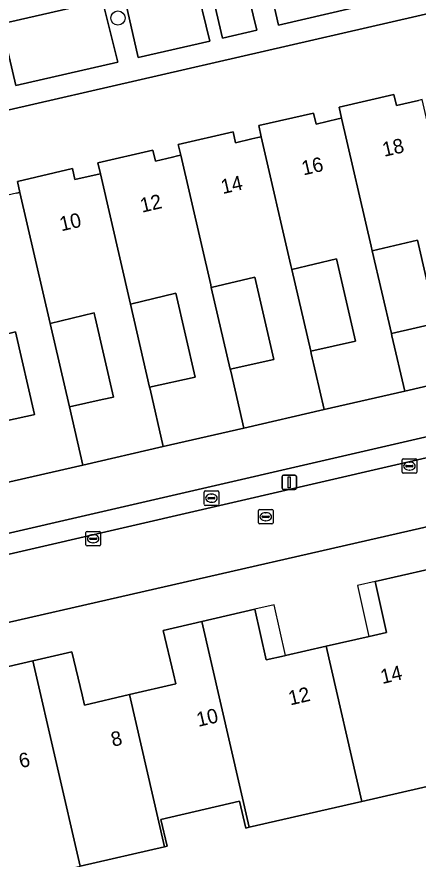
# Model space of a CAD drawing. Extents: x 156412 to 157779, y 382335 to 383768.
# Drawn here: x 156750.8 to 156778.5, y 382682.2 to 382740.4 of the extents above; entities that cross this region are included whole.
import ezdxf

# ---------------------------------------------------------------- set-up
doc = ezdxf.new("R2010")
doc.units = 0
for name, color, linetype in [('IMGEO_Boom', 7, 'Continuous'), ('IMGEO_Brandkraan', 7, 'Continuous'), ('IMGEO_Erf', 7, 'Continuous'), ('IMGEO_Kolk', 7, 'Continuous'), ('IMGEO_Lichtmast', 7, 'Continuous'), ('IMGEO_Pand', 7, 'Continuous'), ('IMGEO_Pand_nummerreeks', 7, 'Continuous'), ('IMGEO_Pand_overbouw', 7, 'Continuous'), ('IMGEO_Parkeervlak_open', 7, 'Continuous'), ('IMGEO_Rijbaan_lokaal_gesloten', 7, 'Continuous'), ('IMGEO_Rijbaan_lokaal_open', 7, 'Continuous'), ('IMGEO_Rioolput', 7, 'Continuous'), ('IMGEO_Voetpad_open', 7, 'Continuous')]:
    doc.layers.add(name, color=color, linetype=linetype)

msp = doc.modelspace()

# ---------------------------------------------------------------- linework, layer by layer
at = {"layer": 'IMGEO_Boom'}
msp.add_circle((156757.788, 382740.35), 0.489, dxfattribs=at)
at = {"layer": 'IMGEO_Brandkraan'}
for p, q in [((156763.738, 382706.738), (156763.738, 382707.59)), ((156763.813, 382707.664), (156764.665, 382707.664)), ((156763.997, 382707.158), (156763.997, 382707.17)), ((156764.04, 382707.207), (156764.438, 382707.207)), ((156764.226, 382707.444), (156764.251, 382707.444)), ((156764.481, 382707.17), (156764.481, 382707.158)), ((156764.739, 382707.59), (156764.739, 382706.738)), ((156764.665, 382706.664), (156763.813, 382706.664)), ((156764.435, 382707.121), (156764.037, 382707.121)), ((156764.249, 382706.884), (156764.224, 382706.884))]:
    msp.add_line(p, q, dxfattribs=at)
for points in [[(156763.738, 382706.738), (156763.738, 382707.59)], [(156763.813, 382707.664), (156764.665, 382707.664)], [(156764.739, 382707.59), (156764.739, 382706.738)], [(156764.665, 382706.664), (156763.813, 382706.664)]]:
    msp.add_lwpolyline(points, dxfattribs=at)
for centre, radius, start, end in [((156763.815, 382707.588), 0.0765, 91.55205, 178.44795), ((156763.815, 382707.588), 0.0765, 91.55205, 178.44795), ((156764.037, 382707.167), 0.0403, 85.87752, 175.75265), ((156764.034, 382707.157), 0.0366, 178.93798, 274.71019), ((156764.438, 382707.164), 0.043, 264.86636, 352.45326), ((156764.442, 382707.169), 0.0386, 1.73085, 96.63898), ((156764.663, 382707.588), 0.0765, 1.55205, 88.44795), ((156764.663, 382707.588), 0.0765, 1.55205, 88.44795), ((156763.815, 382706.74), 0.0765, 181.55205, 268.44795), ((156763.815, 382706.74), 0.0765, 181.55205, 268.44795), ((156764.663, 382706.74), 0.0765, 271.55205, 358.44795), ((156764.663, 382706.74), 0.0765, 271.55205, 358.44795)]:
    msp.add_arc(centre, radius, start, end, dxfattribs=at)
for centre, major_axis, ratio, start_param, end_param in [((156764.225, 382707.164), (-0.387, 0.002), 0.722429, 4.712389, 7.853982), ((156764.25, 382707.164), (-0.39, 0.002), 0.717154, 1.570796, 4.712389)]:
    msp.add_ellipse(centre, major_axis=major_axis, ratio=ratio, start_param=start_param, end_param=end_param, dxfattribs=at)
at = {"layer": 'IMGEO_Erf'}
for points in [[(156794.348, 382744.171), (156723.806, 382727.923)], [(156750.779, 382728.245), (156751.019, 382728.3), (156750.844, 382729.058), (156754.639, 382729.94), (156754.814, 382729.181), (156756.341, 382729.535), (156756.57, 382729.588), (156756.396, 382730.342), (156760.196, 382731.222), (156760.371, 382730.463), (156761.558, 382730.738), (156761.898, 382730.817), (156762.123, 382730.869), (156761.951, 382731.616), (156765.732, 382732.493), (156765.907, 382731.734), (156767.021, 382731.992), (156767.434, 382732.088), (156767.677, 382732.144), (156767.5, 382732.913), (156771.284, 382733.78), (156771.459, 382733.021), (156772.986, 382733.375), (156773.229, 382733.431), (156773.056, 382734.182), (156776.831, 382735.055), (156777.006, 382734.296), (156778.533, 382734.65)], [(156790.393, 382707.765), (156731.555, 382694.305)], [(156749.216, 382695.309), (156751.905, 382695.93), (156754.611, 382696.554), (156755.308, 382693.561), (156755.472, 382692.859), (156758.588, 382693.585), (156761.776, 382694.328), (156761.613, 382695.025), (156760.914, 382698.022), (156763.582, 382698.641), (156767.237, 382699.489), (156768.026, 382695.995), (156769.275, 382696.277), (156769.36, 382696.296), (156772.17, 382696.931), (156775.128, 382697.599), (156776.332, 382697.871), (156775.533, 382701.403), (156779.176, 382702.242)], [(156796.376, 382681.894), (156794.319, 382690.737), (156788.283, 382689.349), (156782.438, 382688.005), (156774.63, 382686.209), (156766.846, 382684.419), (156766.605, 382684.364), (156766.178, 382686.216), (156760.75, 382684.965), (156761.177, 382683.113), (156761.001, 382683.072), (156755.167, 382681.728)]]:
    msp.add_lwpolyline(points, dxfattribs=at)
for points in [[(156775.346, 382724.25), (156776.66, 382718.554), (156779.777, 382719.26), (156779.584, 382720.099), (156778.454, 382724.998)], [(156769.791, 382722.977), (156771.093, 382717.325), (156774.178, 382718.006), (156772.862, 382723.716)], [(156764.232, 382721.721), (156765.53, 382716.091), (156768.554, 382716.758), (156767.242, 382722.445)], [(156758.648, 382720.573), (156759.971, 382714.83), (156763.119, 382715.525), (156761.782, 382721.327)], [(156753.107, 382719.239), (156754.436, 382713.474), (156756.704, 382713.975), (156757.48, 382714.146), (156756.211, 382719.651), (156756.169, 382719.832), (156756.138, 382719.969)], [(156790.128, 382713.958), (156800.769, 382716.402), (156800.687, 382716.754), (156799.998, 382719.724), (156794.242, 382718.399), (156788.688, 382717.12), (156783.133, 382715.842), (156777.58, 382714.563), (156772.025, 382713.284), (156766.472, 382712.006), (156760.917, 382710.727), (156755.363, 382709.449), (156749.81, 382708.17), (156744.255, 382706.892), (156738.701, 382705.613), (156732.984, 382704.297), (156732.018, 382708.516), (156732.308, 382708.586), (156735.332, 382709.254), (156734.066, 382714.657), (156727.251, 382713.017), (156729.431, 382703.479), (156730.2, 382700.114)], [(156747.566, 382717.906), (156748.871, 382712.245), (156751.948, 382712.924), (156752.025, 382712.941), (156750.707, 382718.662)]]:
    msp.add_lwpolyline(points, close=True, dxfattribs=at)
at = {"layer": 'IMGEO_Kolk'}
for p, q in [((156777.407, 382708.956), (156777.407, 382709.808)), ((156777.482, 382709.882), (156778.334, 382709.882)), ((156777.895, 382709.662), (156777.92, 382709.662)), ((156778.408, 382709.808), (156778.408, 382708.956)), ((156777.666, 382709.376), (156777.666, 382709.388)), ((156778.104, 382709.339), (156777.706, 382709.339)), ((156777.709, 382709.425), (156778.107, 382709.425)), ((156777.918, 382709.102), (156777.893, 382709.102)), ((156778.15, 382709.388), (156778.15, 382709.376)), ((156778.334, 382708.882), (156777.482, 382708.882)), ((156755.65, 382704.86), (156756.502, 382704.86)), ((156755.575, 382703.934), (156755.575, 382704.786)), ((156755.834, 382704.354), (156755.834, 382704.366)), ((156756.272, 382704.317), (156755.874, 382704.317)), ((156755.877, 382704.403), (156756.275, 382704.403)), ((156756.063, 382704.64), (156756.088, 382704.64)), ((156756.318, 382704.366), (156756.318, 382704.354)), ((156756.576, 382704.786), (156756.576, 382703.934)), ((156756.502, 382703.86), (156755.65, 382703.86)), ((156756.086, 382704.08), (156756.061, 382704.08))]:
    msp.add_line(p, q, dxfattribs=at)
for points in [[(156777.407, 382708.956), (156777.407, 382709.808)], [(156777.482, 382709.882), (156778.334, 382709.882)], [(156778.408, 382709.808), (156778.408, 382708.956)], [(156778.334, 382708.882), (156777.482, 382708.882)], [(156755.65, 382704.86), (156756.502, 382704.86)], [(156755.575, 382703.934), (156755.575, 382704.786)], [(156756.576, 382704.786), (156756.576, 382703.934)], [(156756.502, 382703.86), (156755.65, 382703.86)]]:
    msp.add_lwpolyline(points, dxfattribs=at)
for centre, radius, start, end in [((156777.484, 382709.806), 0.0765, 91.55205, 178.44795), ((156777.484, 382709.806), 0.0765, 91.55205, 178.44795), ((156778.332, 382709.806), 0.0765, 1.55205, 88.44795), ((156778.332, 382709.806), 0.0765, 1.55205, 88.44795), ((156777.484, 382708.958), 0.0765, 181.55205, 268.44795), ((156777.484, 382708.958), 0.0765, 181.55205, 268.44795), ((156777.706, 382709.385), 0.0403, 85.87752, 175.75265), ((156777.703, 382709.375), 0.0366, 178.93798, 274.71019), ((156778.107, 382709.382), 0.043, 264.86636, 352.45326), ((156778.111, 382709.387), 0.0386, 1.73085, 96.63898), ((156778.332, 382708.958), 0.0765, 271.55205, 358.44795), ((156778.332, 382708.958), 0.0765, 271.55205, 358.44795), ((156755.652, 382704.784), 0.0765, 91.55205, 178.44795), ((156755.652, 382704.784), 0.0765, 91.55205, 178.44795), ((156756.5, 382704.784), 0.0765, 1.55205, 88.44795), ((156756.5, 382704.784), 0.0765, 1.55205, 88.44795), ((156755.874, 382704.363), 0.0403, 85.87752, 175.75265), ((156755.871, 382704.353), 0.0366, 178.93798, 274.71019), ((156756.275, 382704.36), 0.043, 264.86636, 352.45326), ((156756.279, 382704.365), 0.0386, 1.73085, 96.63898), ((156755.652, 382703.936), 0.0765, 181.55205, 268.44795), ((156755.652, 382703.936), 0.0765, 181.55205, 268.44795), ((156756.5, 382703.936), 0.0765, 271.55205, 358.44795), ((156756.5, 382703.936), 0.0765, 271.55205, 358.44795)]:
    msp.add_arc(centre, radius, start, end, dxfattribs=at)
for centre, major_axis, ratio, start_param, end_param in [((156777.894, 382709.382), (-0.387, 0.002), 0.722429, 4.712389, 7.853982), ((156777.919, 382709.382), (-0.39, 0.002), 0.717154, 1.570796, 4.712389), ((156756.062, 382704.36), (-0.387, 0.002), 0.722429, 4.712389, 7.853982), ((156756.087, 382704.36), (-0.39, 0.002), 0.717154, 1.570796, 4.712389)]:
    msp.add_ellipse(centre, major_axis=major_axis, ratio=ratio, start_param=start_param, end_param=end_param, dxfattribs=at)
at = {"layer": 'IMGEO_Lichtmast'}
for p, q in [((156769.111, 382707.856), (156769.111, 382708.656)), ((156769.111, 382708.656), (156769.111, 382707.856)), ((156769.211, 382708.756), (156770.001, 382708.756)), ((156770.001, 382708.756), (156769.211, 382708.756)), ((156770.101, 382708.656), (156770.101, 382707.856)), ((156770.101, 382707.856), (156770.101, 382708.656)), ((156770.001, 382707.756), (156769.211, 382707.756)), ((156769.211, 382707.756), (156770.001, 382707.756))]:
    msp.add_line(p, q, dxfattribs=at)
msp.add_lwpolyline([(156769.531, 382708.631), (156769.681, 382708.631), (156769.681, 382707.881), (156769.531, 382707.881), (156769.531, 382708.631)], dxfattribs=at)
for centre, start, end in [((156769.211, 382708.656), 90, 180), ((156769.211, 382708.656), 90, 180), ((156770.001, 382708.656), 0, 90), ((156770.001, 382708.656), 360, 90), ((156769.211, 382707.856), 180, 270), ((156769.211, 382707.856), 180, 270), ((156770.001, 382707.856), 270, 0), ((156770.001, 382707.856), 270, 0)]:
    msp.add_arc(centre, 0.1, start, end, dxfattribs=at)
at = {"layer": 'IMGEO_Pand'}
for points in [[(156780.893, 382725.557), (156780.812, 382725.907), (156778.783, 382734.708), (156778.533, 382734.65), (156777.006, 382734.296), (156776.831, 382735.055), (156773.056, 382734.182), (156773.229, 382733.431), (156775.272, 382724.574), (156775.346, 382724.25), (156778.454, 382724.998), (156779.584, 382720.099), (156779.777, 382719.26), (156776.66, 382718.554), (156776.698, 382718.39), (156777.58, 382714.563), (156783.133, 382715.842), (156782.262, 382719.618), (156782.217, 382719.815)], [(156775.346, 382724.25), (156775.272, 382724.574), (156773.229, 382733.431), (156772.986, 382733.375), (156771.459, 382733.021), (156771.284, 382733.78), (156767.5, 382732.913), (156767.677, 382732.144), (156769.73, 382723.24), (156769.791, 382722.977), (156772.862, 382723.716), (156774.178, 382718.006), (156771.093, 382717.325), (156771.131, 382717.161), (156772.025, 382713.284), (156777.58, 382714.563), (156776.698, 382718.39), (156776.66, 382718.554)], [(156769.791, 382722.977), (156769.73, 382723.24), (156767.677, 382732.144), (156767.434, 382732.088), (156767.021, 382731.992), (156765.907, 382731.734), (156765.732, 382732.493), (156761.951, 382731.616), (156762.123, 382730.869), (156764.19, 382721.906), (156764.232, 382721.721), (156767.242, 382722.445), (156768.554, 382716.758), (156765.53, 382716.091), (156765.567, 382715.932), (156766.472, 382712.006), (156772.025, 382713.284), (156771.131, 382717.161), (156771.093, 382717.325)], [(156764.232, 382721.721), (156764.19, 382721.906), (156762.123, 382730.869), (156761.898, 382730.817), (156761.558, 382730.738), (156760.371, 382730.463), (156760.196, 382731.222), (156756.396, 382730.342), (156756.57, 382729.588), (156758.648, 382720.573), (156761.782, 382721.327), (156763.119, 382715.525), (156759.971, 382714.83), (156760.001, 382714.703), (156760.917, 382710.727), (156766.472, 382712.006), (156765.567, 382715.932), (156765.53, 382716.091)], [(156758.648, 382720.573), (156756.57, 382729.588), (156756.341, 382729.535), (156754.814, 382729.181), (156754.639, 382729.94), (156750.844, 382729.058), (156751.019, 382728.3), (156753.107, 382719.239), (156756.138, 382719.969), (156756.169, 382719.832), (156756.211, 382719.651), (156757.48, 382714.146), (156756.704, 382713.975), (156754.436, 382713.474), (156755.363, 382709.449), (156760.917, 382710.727), (156760.001, 382714.703), (156759.971, 382714.83)], [(156753.107, 382719.239), (156751.019, 382728.3), (156750.779, 382728.245), (156749.252, 382727.891), (156749.077, 382728.65), (156745.291, 382727.777), (156745.464, 382727.028), (156747.566, 382717.906), (156750.707, 382718.662), (156752.025, 382712.941), (156751.948, 382712.924), (156748.871, 382712.245), (156749.81, 382708.17), (156755.363, 382709.449), (156754.436, 382713.474)], [(156774.63, 382686.209), (156782.438, 382688.005), (156779.176, 382702.242), (156775.533, 382701.403), (156776.332, 382697.871), (156775.128, 382697.599), (156772.17, 382696.931)], [(156772.17, 382696.931), (156769.36, 382696.296), (156769.275, 382696.277), (156768.026, 382695.995), (156767.237, 382699.489), (156763.582, 382698.641), (156766.846, 382684.419), (156774.63, 382686.209)], [(156761.001, 382683.072), (156761.177, 382683.113), (156760.75, 382684.965), (156766.178, 382686.216), (156766.605, 382684.364), (156766.846, 382684.419), (156763.582, 382698.641), (156760.914, 382698.022), (156761.613, 382695.025), (156761.776, 382694.328), (156758.588, 382693.585)], [(156755.167, 382681.728), (156761.001, 382683.072), (156758.588, 382693.585), (156755.472, 382692.859), (156755.308, 382693.561), (156754.611, 382696.554), (156751.905, 382695.93)], [(156755.167, 382681.728), (156751.905, 382695.93), (156749.216, 382695.309), (156749.919, 382692.309), (156750.076, 382691.639), (156746.907, 382690.897), (156749.322, 382680.381)]]:
    msp.add_lwpolyline(points, close=True, dxfattribs=at)
at = {"layer": 'IMGEO_Pand_overbouw'}
for points in [[(156774.313, 382701.122), (156775.111, 382697.595), (156775.128, 382697.599), (156776.332, 382697.871), (156775.533, 382701.403)], [(156769.36, 382696.296), (156768.569, 382699.798), (156767.237, 382699.489), (156768.026, 382695.995), (156769.275, 382696.277)]]:
    msp.add_lwpolyline(points, close=True, dxfattribs=at)
at = {"layer": 'IMGEO_Parkeervlak_open'}
for points in [[(156772.97, 382745.297), (156767.902, 382744.128), (156768.858, 382739.85), (156773.943, 382741.023)], [(156766.346, 382743.769), (156764.008, 382743.229), (156764.993, 382738.959), (156767.373, 382739.508)], [(156763.1, 382743.02), (156758.224, 382741.895), (156759.172, 382737.618), (156764.127, 382738.76)], [(156756.708, 382741.545), (156749.752, 382739.941), (156750.745, 382735.675), (156757.767, 382737.294)]]:
    msp.add_lwpolyline(points, close=True, dxfattribs=at)
at = {"layer": 'IMGEO_Rijbaan_lokaal_gesloten'}
msp.add_lwpolyline([(156830.11, 382764.227), (156721.265, 382739.07), (156719.193, 382738.591), (156720.275, 382733.806), (156722.355, 382734.245), (156722.474, 382733.649), (156727.023, 382734.698), (156732.006, 382735.848), (156733.678, 382736.233), (156738.618, 382737.373), (156739.965, 382737.684), (156742.426, 382738.251), (156743.453, 382738.488), (156748.284, 382739.602), (156749.752, 382739.941), (156756.708, 382741.545)], dxfattribs=at)
at = {"layer": 'IMGEO_Rijbaan_lokaal_open'}
for points in [[(156954.997, 382755.422), (156950.885, 382751.332), (156949.815, 382749.383), (156929.495, 382744.678), (156907.413, 382739.578), (156879.275, 382733.088), (156868.803, 382730.665), (156830.401, 382721.812), (156805.031, 382715.955), (156791.204, 382712.755), (156730.522, 382698.738), (156728.301, 382699.143), (156722.872, 382699.769)], [(156725.3, 382689.329), (156729.8, 382692.978), (156731.555, 382694.305), (156790.393, 382707.765), (156801.982, 382710.553), (156804.578, 382711.178), (156804.954, 382711.268), (156805.847, 382711.483), (156831.783, 382717.455), (156841.152, 382719.616), (156876.422, 382727.751)]]:
    msp.add_lwpolyline(points, dxfattribs=at)
at = {"layer": 'IMGEO_Rioolput'}
for p, q in [((156767.491, 382705.455), (156767.491, 382706.307)), ((156767.566, 382706.381), (156768.418, 382706.381)), ((156767.979, 382706.161), (156768.004, 382706.161)), ((156768.492, 382706.307), (156768.492, 382705.455)), ((156767.75, 382705.875), (156767.75, 382705.887)), ((156768.188, 382705.838), (156767.79, 382705.838)), ((156767.793, 382705.924), (156768.191, 382705.924)), ((156768.002, 382705.601), (156767.977, 382705.601)), ((156768.234, 382705.887), (156768.234, 382705.875)), ((156768.418, 382705.381), (156767.566, 382705.381))]:
    msp.add_line(p, q, dxfattribs=at)
for points in [[(156767.491, 382705.455), (156767.491, 382706.307)], [(156767.566, 382706.381), (156768.418, 382706.381)], [(156768.492, 382706.307), (156768.492, 382705.455)], [(156768.418, 382705.381), (156767.566, 382705.381)]]:
    msp.add_lwpolyline(points, dxfattribs=at)
for centre, radius, start, end in [((156767.568, 382706.305), 0.0765, 91.55205, 178.44795), ((156767.568, 382706.305), 0.0765, 91.55205, 178.44795), ((156768.416, 382706.305), 0.0765, 1.55205, 88.44795), ((156768.416, 382706.305), 0.0765, 1.55205, 88.44795), ((156767.568, 382705.457), 0.0765, 181.55205, 268.44795), ((156767.568, 382705.457), 0.0765, 181.55205, 268.44795), ((156767.79, 382705.884), 0.0403, 85.87752, 175.75265), ((156767.787, 382705.874), 0.0366, 178.93798, 274.71019), ((156768.191, 382705.881), 0.043, 264.86636, 352.45326), ((156768.195, 382705.886), 0.0386, 1.73085, 96.63898), ((156768.416, 382705.457), 0.0765, 271.55205, 358.44795), ((156768.416, 382705.457), 0.0765, 271.55205, 358.44795)]:
    msp.add_arc(centre, radius, start, end, dxfattribs=at)
for centre, major_axis, ratio, start_param, end_param in [((156767.978, 382705.881), (-0.387, 0.002), 0.722429, 4.712389, 7.853982), ((156768.003, 382705.881), (-0.39, 0.002), 0.717154, 1.570796, 4.712389)]:
    msp.add_ellipse(centre, major_axis=major_axis, ratio=ratio, start_param=start_param, end_param=end_param, dxfattribs=at)
at = {"layer": 'IMGEO_Voetpad_open'}
for points in [[(156756.708, 382741.545), (156757.767, 382737.294), (156750.745, 382735.675), (156749.752, 382739.941), (156748.284, 382739.602), (156749.281, 382735.337), (156744.446, 382734.223), (156743.453, 382738.488), (156742.426, 382738.251), (156743.454, 382733.994), (156740.967, 382733.421), (156739.965, 382737.684), (156738.618, 382737.373), (156739.598, 382733.105), (156734.633, 382731.961), (156733.678, 382736.233), (156732.006, 382735.848), (156733.037, 382731.593), (156727.989, 382730.429), (156723.477, 382729.389), (156723.806, 382727.923), (156794.348, 382744.171)], [(156773.943, 382741.023), (156768.858, 382739.85), (156767.902, 382744.128)], [(156766.346, 382743.769), (156767.373, 382739.508), (156764.993, 382738.959), (156764.008, 382743.229)], [(156763.1, 382743.02), (156764.127, 382738.76), (156759.172, 382737.618), (156758.224, 382741.895)], [(156811.426, 382718.859), (156808.902, 382718.276), (156804.689, 382717.303), (156802.123, 382716.713), (156800.769, 382716.402), (156790.128, 382713.958), (156730.2, 382700.114), (156730.522, 382698.738), (156791.204, 382712.755), (156805.031, 382715.955), (156830.401, 382721.812)]]:
    msp.add_lwpolyline(points, dxfattribs=at)

# ---------------------------------------------------------------- texts
at = {"layer": 'IMGEO_Pand_nummerreeks'}
for s, rotation, p in [('18', 13.01187, (156776.163, 382730.752)), ('16', 13.01187, (156770.589, 382729.464)), ('14', 13.01187, (156765.019, 382728.177)), ('12', 13.01187, (156759.445, 382726.89)), ('10', 13.01187, (156753.881, 382725.604)), ('14', 13.12489, (156776.037, 382694.316)), ('12', 13.12646, (156769.681, 382692.834)), ('10', 13.12489, (156763.334, 382691.353)), ('8', 13.12489, (156757.43, 382689.977)), ('6', 13.12489, (156751.072, 382688.496))]:
    msp.add_text(s, height=1, rotation=rotation, dxfattribs=at).set_placement(p)

doc.saveas('drawing.dxf')
